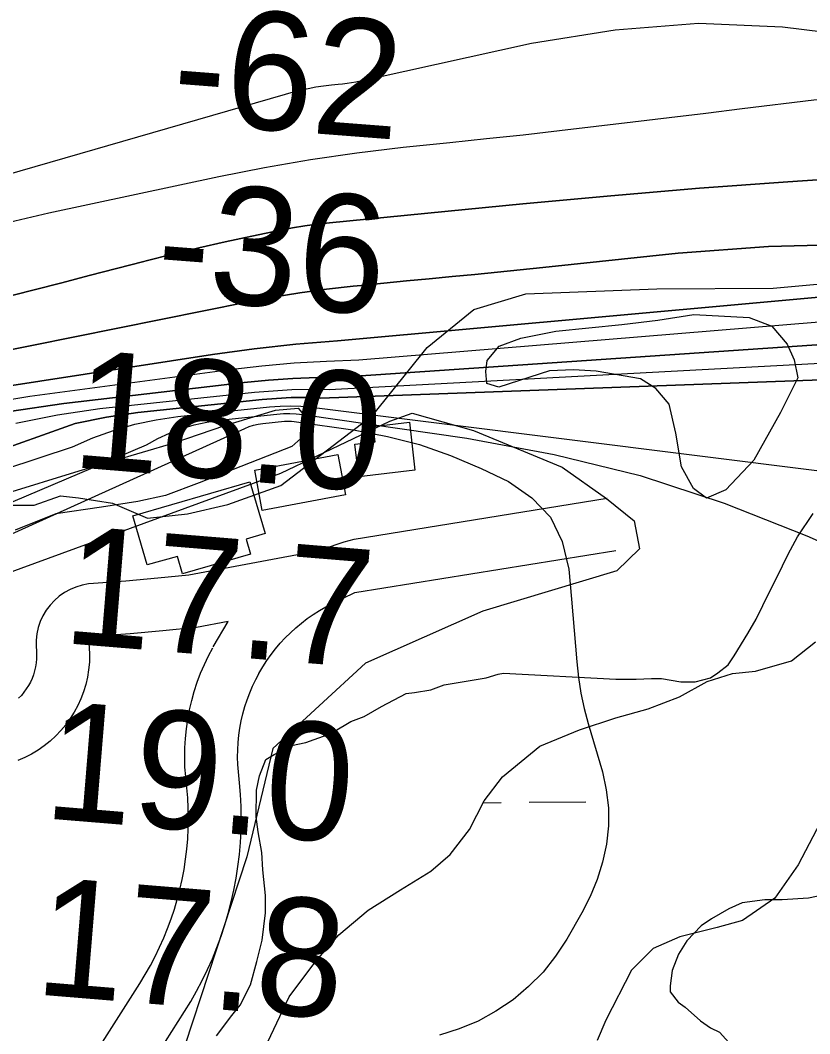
# Model space of a CAD drawing. Extents: x 3625074 to 3663148, y 511451 to 537151.
# Drawn here: x 3655865 to 3656312, y 530110 to 530685 of the extents above; entities that cross this region are included whole.
import ezdxf

# ---------------------------------------------------------------- set-up
doc = ezdxf.new("R2010")
doc.units = 0
for name, color, linetype in [('V-BLDG-OTLN', 7, 'Continuous'), ('V-RIVR-EDGE', 7, 'Continuous'), ('V-RIVR-RANG', 7, 'Continuous'), ('V-ROAD-CNTR', 7, 'Continuous'), ('V-SITE-OTLN', 7, 'Continuous'), ('V-SITE-VEGE', 7, 'Continuous'), ('V-TOPO-DPTH', 7, 'Continuous'), ('V-TOPO-MAJR', 7, 'Continuous'), ('V-TOPO-MINR', 7, 'Continuous'), ('V-TOPO-WATR', 7, 'Continuous'), ('V-WETL-SWMP', 7, 'Continuous')]:
    doc.layers.add(name, color=color, linetype=linetype)

msp = doc.modelspace()

# ---------------------------------------------------------------- linework, layer by layer
at = {"layer": 'V-BLDG-OTLN'}
for points in [[(3656056.55, 530426.15), (3656054.41, 530444.62), (3656065.77, 530445.93), (3656064.75, 530454.75), (3656085.26, 530457.13), (3656088.42, 530429.84)], [(3655997.55, 530430), (3656044.73, 530438.86), (3656049.02, 530415.98), (3656001.85, 530407.12)], [(3655928.34, 530404.1), (3655994.84, 530423.39), (3656003.4, 530393.91), (3655992.66, 530390.79), (3655995.13, 530382.29), (3655956.52, 530371.09), (3655953.67, 530380.89), (3655936.44, 530376.18)]]:
    msp.add_lwpolyline(points, close=True, dxfattribs=at)
at = {"layer": 'V-RIVR-EDGE'}
msp.add_lwpolyline([(3655859.2, 530410.11), (3655872.4, 530410.08), (3655887.42, 530415.44), (3655897.63, 530414.22), (3655916.83, 530411.17), (3655936.62, 530402.71), (3655959.44, 530405.06), (3655982.26, 530410.41), (3656012.31, 530421.14), (3656064.63, 530461.23), (3656095.35, 530499.58), (3656121.81, 530521.12), (3656151.25, 530530.05), (3656225.7, 530532.87), (3656291.74, 530533.31), (3656349.98, 530538.57), (3656393.79, 530531.25), (3656434.01, 530531.16), (3656459.22, 530528.69), (3656484.4, 530515.42), (3656526.94, 530481.7), (3656561.12, 530468.41)], dxfattribs=at)
at = {"layer": 'V-ROAD-CNTR'}
for points in [[(3656033.9, 530384.09), (3656043.11, 530387.5), (3656048.28, 530389.17), (3656053.99, 530390.75), (3656197.57, 530414.02)], [(3656033.9, 530384.09), (3655960.12, 530370.42), (3655942.5, 530368.57), (3655924.38, 530366.95), (3655906.05, 530365.58), (3655903.15, 530365.34), (3655899.58, 530364.65), (3655896.11, 530363.59), (3655892.78, 530362.18), (3655889.61, 530360.42), (3655886.64, 530358.34), (3655883.91, 530355.96), (3655881.44, 530353.29), (3655879.26, 530350.38), (3655877.41, 530347.27), (3655875.9, 530343.98), (3655874.74, 530340.54), (3655873.95, 530337), (3655873.53, 530333.39), (3655873.5, 530329.77), (3655873.73, 530327.38), (3655873.82, 530325.04), (3655873.76, 530322.76), (3655873.54, 530320.49), (3655873.18, 530318.25), (3655872.66, 530316.03), (3655872, 530313.85), (3655871.2, 530311.72), (3655870.25, 530309.64), (3655869.17, 530307.64), (3655867.96, 530305.72), (3655866.62, 530303.87), (3655865.16, 530302.12), (3655863.59, 530300.47)], [(3656054.4, 530360.43), (3656202.37, 530384.41)], [(3655999.91, 530314.49), (3656002.17, 530318.35), (3656004.42, 530321.84), (3656006.81, 530325.23), (3656009.35, 530328.51), (3656012.03, 530331.68), (3656014.84, 530334.74), (3656017.78, 530337.67), (3656020.84, 530340.48), (3656024.02, 530343.15), (3656027.31, 530345.68), (3656030.71, 530348.06), (3656034.21, 530350.3), (3656037.8, 530352.39), (3656041.47, 530354.32), (3656054.4, 530360.43)], [(3655982.45, 530344.04), (3655964.42, 530340.7), (3655945.4, 530338.71), (3655926.83, 530337.05), (3655908.42, 530335.68), (3655907.25, 530335.58), (3655906.81, 530335.49), (3655906.38, 530335.36), (3655905.95, 530335.18), (3655905.54, 530334.95), (3655905.17, 530334.69), (3655904.82, 530334.39), (3655904.51, 530334.06), (3655904.25, 530333.7), (3655904.01, 530333.3), (3655903.82, 530332.88), (3655903.67, 530332.44), (3655903.57, 530332), (3655903.52, 530331.55), (3655903.51, 530331.08), (3655903.68, 530329.41), (3655903.84, 530325.2), (3655903.72, 530320.92), (3655903.32, 530316.66), (3655902.63, 530312.44), (3655901.66, 530308.27), (3655900.42, 530304.17), (3655898.9, 530300.17), (3655897.13, 530296.29), (3655895.1, 530292.52), (3655892.82, 530288.89), (3655890.3, 530285.43), (3655887.57, 530282.15), (3655884.61, 530279.05), (3655881.46, 530276.15), (3655878.12, 530273.48), (3655874.61, 530271.03), (3655870.94, 530268.82), (3655867.14, 530266.86), (3655863.15, 530265.13)], [(3655974.02, 530329.64), (3655982.45, 530344.04)], [(3655911.12, 530105.18), (3655932.28, 530138.63), (3655935.43, 530143.71), (3655938.32, 530148.76), (3655941.03, 530153.89), (3655943.58, 530159.11), (3655945.95, 530164.41), (3655948.14, 530169.79), (3655950.15, 530175.24), (3655951.98, 530180.76), (3655953.62, 530186.33), (3655955.07, 530191.95), (3655956.34, 530197.62), (3655957.42, 530203.33), (3655958.3, 530209.07), (3655959, 530214.84), (3655959.5, 530220.62), (3655959.8, 530226.42), (3655959.92, 530232.23), (3655959.83, 530238.04), (3655959.56, 530243.85), (3655959.09, 530249.64), (3655958.37, 530255.98), (3655957.98, 530261.41), (3655957.83, 530266.84), (3655957.91, 530272.28), (3655958.23, 530277.71), (3655958.78, 530283.12), (3655959.55, 530288.5), (3655960.57, 530293.85), (3655961.8, 530299.14), (3655963.26, 530304.37), (3655964.95, 530309.55), (3655966.85, 530314.64), (3655968.98, 530319.65), (3655971.31, 530324.56), (3655973.71, 530329.08)], [(3655936.17, 530088.67), (3655957.72, 530122.72), (3655961.21, 530128.36), (3655964.59, 530134.27), (3655967.78, 530140.29), (3655970.77, 530146.41), (3655973.54, 530152.63), (3655976.11, 530158.94), (3655978.47, 530165.33), (3655980.61, 530171.79), (3655982.54, 530178.33), (3655984.24, 530184.92), (3655985.73, 530191.57), (3655986.99, 530198.26), (3655988.03, 530204.99), (3655988.84, 530211.75), (3655989.43, 530218.54), (3655989.79, 530225.34), (3655989.92, 530232.15), (3655989.82, 530238.96), (3655989.5, 530245.76), (3655988.95, 530252.55), (3655988.25, 530258.74), (3655987.95, 530262.88), (3655987.84, 530267.03), (3655987.9, 530271.18), (3655988.14, 530275.33), (3655988.56, 530279.46), (3655989.15, 530283.57), (3655989.92, 530287.64), (3655990.87, 530291.69), (3655991.99, 530295.69), (3655993.27, 530299.64), (3655994.73, 530303.52), (3655996.35, 530307.35), (3655998.13, 530311.1), (3656000.22, 530315.05)]]:
    msp.add_lwpolyline(points, dxfattribs=at)
at = {"layer": 'V-SITE-OTLN'}
msp.add_lwpolyline([(3655806.35, 530352.72), (3655864.99, 530374.31), (3656012.38, 530428.25), (3656074.26, 530457.7), (3656086.94, 530462.33), (3656121.6, 530452.53), (3656171.96, 530431.54), (3656197.07, 530413.94), (3656212.75, 530401.16), (3656215.77, 530385.33), (3656203.02, 530372.81), (3656126.98, 530349.81), (3656060.37, 530320.4), (3656007.8, 530271.91), (3655993.03, 530210.44), (3655936.16, 530037.2), (3655923.43, 530026.25), (3655894.85, 530010.72), (3655861.6, 530001.54)], dxfattribs=at)
at = {"layer": 'V-SITE-VEGE'}
msp.add_lwpolyline([(3656135.98, 530477.08), (3656129.2, 530479.19), (3656128.58, 530486), (3656129.31, 530492.12), (3656136.19, 530500.23), (3656148.49, 530504.88), (3656168.27, 530508.79), (3656205.75, 530512.53), (3656226.2, 530515.07), (3656246.65, 530518.28), (3656277.95, 530516.64), (3656290.85, 530511.75), (3656299.6, 530501.46), (3656303.6, 530492.58), (3656305.56, 530482.35), (3656295.84, 530462.69), (3656280.62, 530435.6), (3656264.81, 530418.72), (3656253.87, 530414.05), (3656246.43, 530419.57), (3656239.74, 530431.88), (3656236.51, 530450.98), (3656232.57, 530467.35), (3656225.17, 530476.27), (3656216.36, 530481.8), (3656191.21, 530486.11), (3656178.29, 530486.91), (3656164.67, 530486.35)], close=True, dxfattribs=at)
for points in [[(3655854.94, 530416.32), (3655897.95, 530429.55), (3655951.88, 530445.4), (3655980.57, 530455.35), (3656009.24, 530463.94), (3656022.18, 530465.18), (3656026.22, 530460.38), (3656026.86, 530455.61), (3656025.44, 530449.49), (3656018.58, 530443.43), (3655965.97, 530422.8), (3655946.84, 530415.49), (3655931.15, 530412.23), (3655910.7, 530409.01), (3655884.79, 530405.16), (3655861.56, 530395.84)], [(3656138.64, 530314.79), (3656202.31, 530311.32), (3656213.88, 530311.21), (3656222.58, 530311.71), (3656228.37, 530311.66), (3656239.35, 530309.82), (3656247.46, 530309.75), (3656256.17, 530311.99), (3656260.25, 530314.85), (3656266.08, 530319.43), (3656269.6, 530324.61), (3656277.24, 530337.28), (3656281.95, 530345.34), (3656289.62, 530360.91), (3656293.74, 530368.98), (3656300.23, 530382.24), (3656305.53, 530392.04), (3656314.34, 530405.28)], [(3655975.79, 530108.94), (3655984.58, 530120.44), (3655989.27, 530126.19), (3655995.16, 530137.72), (3655998.75, 530151.01), (3656001.76, 530163.14), (3656003.64, 530178.76), (3656003.73, 530188.6), (3656002.12, 530203.09), (3656001.63, 530212.94), (3655999.42, 530224.55), (3655998.34, 530233.24), (3655998.47, 530248.3), (3656000.28, 530256.39), (3656003.84, 530265.62), (3656008.5, 530268.47), (3656018.39, 530273.6), (3656026.51, 530275.26), (3656038.71, 530279.78), (3656042.21, 530281.49), (3656052.1, 530287.19), (3656059.66, 530290.02), (3656069.55, 530295.72), (3656083.52, 530303.12), (3656088.16, 530303.66), (3656097.44, 530305.31), (3656104.99, 530308.14), (3656128.77, 530311.98), (3656135.73, 530314.23), (3656138.64, 530314.79)], [(3656319.91, 530188.65), (3656311.79, 530186.98), (3656296.73, 530185.96), (3656286.88, 530186.05)], [(3656286.88, 530186.05), (3656274.13, 530184.42), (3656266.57, 530181.02), (3656256.67, 530175.32), (3656250.85, 530171.32), (3656242.66, 530162.7), (3656237.96, 530155.22), (3656234.4, 530145.98), (3656233.16, 530137.31), (3656233.13, 530133.83), (3656237.71, 530128), (3656241.74, 530125.07), (3656250.36, 530117.46), (3656256.11, 530113.36), (3656261.3, 530110.99), (3656266.46, 530105.16)]]:
    msp.add_lwpolyline(points, dxfattribs=at)
at = {"layer": 'V-TOPO-DPTH'}
for points in [[(3655739.09, 530498.44), (3655872.5, 530532.38), (3655888.04, 530536.35), (3655903.59, 530540.34), (3655919.12, 530544.35), (3655934.65, 530548.39), (3655935.95, 530548.73), (3655950.86, 530552.49), (3655965.8, 530556.1), (3655980.79, 530559.49), (3655995.82, 530562.72), (3656012.13, 530566.1), (3656019.05, 530567.42), (3656025.99, 530568.59), (3656032.97, 530569.54), (3656039.97, 530570.33), (3656149.56, 530581.04), (3656199.65, 530585.66), (3656249.77, 530589.93), (3656299.93, 530593.66), (3656350.12, 530597.03)], [(3656350.12, 530597.03), (3656299.93, 530593.66), (3656249.77, 530589.93), (3656199.65, 530585.66), (3656149.56, 530581.04), (3656039.97, 530570.33), (3656032.97, 530569.54), (3656025.99, 530568.59), (3656019.05, 530567.42), (3656012.13, 530566.1), (3655995.82, 530562.72), (3655980.79, 530559.49), (3655965.8, 530556.1), (3655950.86, 530552.49), (3655935.95, 530548.73), (3655934.65, 530548.39), (3655919.12, 530544.35), (3655903.59, 530540.34), (3655888.04, 530536.35), (3655872.5, 530532.38), (3655739.09, 530498.44)], [(3655822.14, 530490.88), (3655993.02, 530525.27), (3656008.01, 530528.06), (3656023.05, 530530.56), (3656038.16, 530532.61), (3656053.31, 530534.38), (3656057.9, 530534.84), (3656070.79, 530536.13), (3656083.68, 530537.39), (3656096.58, 530538.61), (3656109.48, 530539.8), (3656122.38, 530541.01), (3656135.27, 530542.25), (3656148.16, 530543.57), (3656161.04, 530544.92), (3656237.75, 530553.18), (3656288.98, 530556.89), (3656340.18, 530558.23), (3656391.35, 530555.99), (3656442.49, 530551.38), (3656570.37, 530535.33)], [(3656570.37, 530535.33), (3656442.49, 530551.38), (3656391.35, 530555.99), (3656340.18, 530558.23), (3656288.98, 530556.89), (3656237.75, 530553.18), (3656161.04, 530544.92), (3656148.16, 530543.57), (3656135.27, 530542.25), (3656122.38, 530541.01), (3656109.48, 530539.8), (3656096.58, 530538.61), (3656083.68, 530537.39), (3656070.79, 530536.13), (3656057.9, 530534.84), (3656053.31, 530534.38), (3656038.16, 530532.61), (3656023.05, 530530.56), (3656008.01, 530528.06), (3655993.02, 530525.27), (3655822.14, 530490.88)], [(3655852.19, 530476.9), (3655973.53, 530495.53), (3655997.14, 530498.75), (3656020.8, 530501.46), (3656044.54, 530503.38), (3656355.15, 530531.47), (3656358.8, 530531.96), (3656390.06, 530534.94), (3656421.34, 530536.29), (3656452.62, 530535.22), (3656483.91, 530532.52), (3656578.69, 530520.63), (3656593.45, 530517.65), (3656607.68, 530513.3), (3656621.11, 530506.89), (3656634.01, 530499.12), (3656774.56, 530399.41), (3656811.39, 530371.8), (3656847.17, 530342.96), (3656881.39, 530312.28), (3656914.57, 530280.37), (3657290.44, 529889.34)], [(3657290.44, 529889.34), (3656914.57, 530280.37), (3656881.39, 530312.28), (3656847.17, 530342.96), (3656811.39, 530371.8), (3656774.56, 530399.41), (3656634.01, 530499.12), (3656621.11, 530506.89), (3656607.68, 530513.3), (3656593.45, 530517.65), (3656578.69, 530520.63), (3656483.91, 530532.52), (3656452.62, 530535.22), (3656421.34, 530536.29), (3656390.06, 530534.94), (3656358.8, 530531.96), (3656355.15, 530531.47), (3656044.54, 530503.38), (3656020.8, 530501.46), (3655997.14, 530498.75), (3655973.53, 530495.53), (3655852.19, 530476.9)], [(3657247.91, 529856.42), (3656731.35, 530410.42), (3656714.21, 530424.43), (3656696.5, 530437.79), (3656616.76, 530494.36), (3656609.82, 530498.54), (3656602.6, 530501.98), (3656594.95, 530504.32), (3656587.01, 530505.93), (3656532.86, 530512.72), (3656517.64, 530513.97), (3656502.44, 530514.35), (3656487.26, 530513.43), (3656472.09, 530511.64), (3656046.75, 530482.64), (3656032.93, 530482.47), (3656019.13, 530481.97), (3656005.35, 530480.97), (3655991.6, 530479.63), (3655889.15, 530467.83), (3655858.51, 530463.17)], [(3655858.51, 530463.17), (3655889.15, 530467.83), (3655991.6, 530479.63), (3656005.35, 530480.97), (3656019.13, 530481.97), (3656032.93, 530482.47), (3656046.75, 530482.64), (3656472.09, 530511.64), (3656487.26, 530513.43), (3656502.44, 530514.35), (3656517.64, 530513.97), (3656532.86, 530512.72), (3656587.01, 530505.93), (3656594.95, 530504.32), (3656602.6, 530501.98), (3656609.82, 530498.54), (3656616.76, 530494.36), (3656696.5, 530437.79), (3656714.21, 530424.43), (3656731.35, 530410.42), (3657247.91, 529856.42)], [(3656571.88, 530490.55), (3656034.76, 530470.87), (3656026.49, 530471.12), (3656018.22, 530471.09), (3656009.97, 530470.68), (3656001.72, 530470.01), (3655931.29, 530462.57), (3655913.38, 530459.93), (3655895.7, 530456.33), (3655844.54, 530438.26)], [(3656571.88, 530490.55), (3656034.76, 530470.87), (3656026.49, 530471.12), (3656018.22, 530471.09), (3656009.97, 530470.68), (3656001.72, 530470.01), (3655931.29, 530462.57), (3655913.38, 530459.93), (3655895.7, 530456.33), (3655844.54, 530438.26)], [(3655380.22, 530207.99), (3655936.16, 530444.28), (3655942.6, 530447.81), (3655949.25, 530450.98), (3655956.15, 530453.56), (3655963.16, 530455.72), (3655970.33, 530457.24), (3655977.61, 530458.34), (3656010.16, 530461.78), (3656013.81, 530462.03), (3656017.46, 530462.09), (3656021.11, 530461.89), (3656024.75, 530461.5), (3656117.78, 530448.09), (3656167.35, 530438.85), (3656216.17, 530426.98), (3656263.85, 530411.15), (3656310.78, 530392.68), (3656485.74, 530315.37)]]:
    msp.add_lwpolyline(points, dxfattribs=at)
at = {"layer": 'V-TOPO-MAJR'}
msp.add_lwpolyline([(3655845.19, 530567.62), (3655880.67, 530575.94), (3655977.19, 530596.64), (3656003.17, 530601.77), (3656029.25, 530606.34), (3656055.46, 530610.05), (3656081.76, 530613.19), (3656108.31, 530615.91), (3656129.05, 530618.1), (3656149.79, 530620.34), (3656170.52, 530622.69), (3656191.24, 530625.1), (3656211.95, 530627.57), (3656232.66, 530630.07), (3656253.37, 530632.61), (3656274.07, 530635.16), (3656314.7, 530640.21), (3656396.55, 530644.04), (3656437.32, 530640.92), (3656478.01, 530635.28), (3656622.24, 530608.43)], dxfattribs=at)
at = {"layer": 'V-TOPO-MINR'}
for points in [[(3655513.44, 530498.43), (3656023.49, 530645.76), (3656027.86, 530646.64), (3656032.24, 530647.43), (3656036.64, 530648.06), (3656041.06, 530648.6), (3656044.91, 530649.01), (3656047.42, 530649.3), (3656049.92, 530649.62), (3656052.41, 530649.99), (3656054.89, 530650.4), (3656057.38, 530650.85), (3656059.85, 530651.32), (3656062.32, 530651.82), (3656064.78, 530652.35), (3656154.54, 530672.35), (3656201.93, 530679.92), (3656249.38, 530683.64), (3656296.94, 530681.59), (3656344.57, 530675.69), (3656613.13, 530625.69)], [(3655739.09, 530498.44), (3655872.5, 530532.38), (3655888.04, 530536.35), (3655903.59, 530540.34), (3655919.12, 530544.35), (3655934.65, 530548.39), (3655935.95, 530548.73), (3655950.86, 530552.49), (3655965.8, 530556.1), (3655980.79, 530559.49), (3655995.82, 530562.72), (3656012.13, 530566.1), (3656019.05, 530567.42), (3656025.99, 530568.59), (3656032.97, 530569.54), (3656039.97, 530570.33), (3656149.56, 530581.04), (3656199.65, 530585.66), (3656249.77, 530589.93), (3656299.93, 530593.66), (3656350.12, 530597.03)], [(3655822.14, 530490.88), (3655993.02, 530525.27), (3656008.01, 530528.06), (3656023.05, 530530.56), (3656038.16, 530532.61), (3656053.31, 530534.38), (3656057.9, 530534.84), (3656070.79, 530536.13), (3656083.68, 530537.39), (3656096.58, 530538.61), (3656109.48, 530539.8), (3656122.38, 530541.01), (3656135.27, 530542.25), (3656148.16, 530543.57), (3656161.04, 530544.92), (3656237.75, 530553.18), (3656288.98, 530556.89), (3656340.18, 530558.23), (3656391.35, 530555.99), (3656442.49, 530551.38), (3656570.37, 530535.33)], [(3655852.19, 530476.9), (3655973.53, 530495.53), (3655997.14, 530498.75), (3656020.8, 530501.46), (3656044.54, 530503.38), (3656355.15, 530531.47), (3656358.8, 530531.96), (3656390.06, 530534.94), (3656421.34, 530536.29), (3656452.62, 530535.22), (3656483.91, 530532.52), (3656578.69, 530520.63), (3656593.45, 530517.65), (3656607.68, 530513.3), (3656621.11, 530506.89), (3656634.01, 530499.12), (3656774.56, 530399.41), (3656811.39, 530371.8), (3656847.17, 530342.96), (3656881.39, 530312.28), (3656914.57, 530280.37), (3657290.44, 529889.34)], [(3655831.98, 530465.6), (3655869.92, 530471.89), (3655983.35, 530487.02), (3656001.6, 530489.13), (3656019.89, 530490.82), (3656038.22, 530491.88), (3656056.58, 530492.51), (3656439.08, 530524.14), (3656461.89, 530525.32), (3656484.73, 530524.65), (3656507.58, 530522.72), (3656582.85, 530513.28), (3656594.2, 530510.99), (3656605.14, 530507.64), (3656615.46, 530502.72), (3656625.38, 530496.74), (3656736.58, 530417.85), (3656763.33, 530397.74), (3656789.27, 530376.69), (3656814, 530354.23), (3656837.92, 530330.83), (3656845.76, 530322.73), (3657292.35, 529874.29)], [(3655858.51, 530463.17), (3655889.15, 530467.83), (3655991.6, 530479.63), (3656005.35, 530480.97), (3656019.13, 530481.97), (3656032.93, 530482.47), (3656046.75, 530482.64), (3656472.09, 530511.64), (3656487.26, 530513.43), (3656502.44, 530514.35), (3656517.64, 530513.97), (3656532.86, 530512.72), (3656587.01, 530505.93), (3656594.95, 530504.32), (3656602.6, 530501.98), (3656609.82, 530498.54), (3656616.76, 530494.36), (3656696.5, 530437.79), (3656714.21, 530424.43), (3656731.35, 530410.42), (3657247.91, 529856.42)], [(3655861.97, 530456.62), (3655885.66, 530461.35), (3655909.65, 530464.84), (3655997.49, 530474.12), (3656008.04, 530475.02), (3656018.6, 530475.63), (3656029.17, 530475.82), (3656039.76, 530475.71), (3656526.48, 530501.74), (3656534.72, 530502.81), (3656542.97, 530503.38), (3656551.24, 530503.21)], [(3655392.66, 530277.54), (3655894.24, 530443.17), (3655905.75, 530448.19), (3655917.51, 530452.45), (3655929.44, 530456.02), (3655941.63, 530458.56), (3655954, 530460.41), (3656005.94, 530465.89), (3656011.89, 530466.31), (3656017.83, 530466.46), (3656023.77, 530466.2), (3656029.71, 530465.66), (3656535.3, 530402.33), (3656538.94, 530401.85), (3656542.58, 530401.36), (3656546.21, 530400.84), (3656549.84, 530400.29)], [(3655380.22, 530207.99), (3655936.16, 530444.28), (3655942.6, 530447.81), (3655949.25, 530450.98), (3655956.15, 530453.56), (3655963.16, 530455.72), (3655970.33, 530457.24), (3655977.61, 530458.34), (3656010.16, 530461.78), (3656013.81, 530462.03), (3656017.46, 530462.09), (3656021.11, 530461.89), (3656024.75, 530461.5), (3656117.78, 530448.09), (3656167.35, 530438.85), (3656216.17, 530426.98), (3656263.85, 530411.15), (3656310.78, 530392.68), (3656485.74, 530315.37)], [(3654654.73, 529775.4), (3654656.27, 529780.25), (3654670.22, 529800.34), (3654688.52, 529818.28), (3654725.46, 529844.73), (3654729.34, 529847.42), (3654733.26, 529850.03), (3654737.27, 529852.53), (3654741.32, 529854.95), (3654747.96, 529858.79), (3654751.13, 529860.36), (3655359.79, 530171.22), (3655365.49, 530173.84), (3655391.63, 530184.94), (3655396.95, 530187.03), (3655402.34, 530188.94), (3655407.81, 530190.56), (3655413.35, 530191.99), (3655991.91, 530453.67), (3655994.37, 530454.62), (3655996.87, 530455.41)], [(3655996.87, 530455.41), (3655999.44, 530455.96), (3656002.05, 530456.36), (3656014.38, 530457.66), (3656015.74, 530457.76), (3656018.46, 530457.7), (3656019.82, 530457.56), (3656054.48, 530452.56), (3656072.92, 530449.05), (3656091.03, 530444.45), (3656108.65, 530438.23), (3656125.94, 530430.93), (3656141.41, 530423.55), (3656154.67, 530414.3), (3656165.27, 530403.22), (3656171.88, 530389.38), (3656175.82, 530373.71), (3656177.23, 530356.73), (3656177.97, 530347.82), (3656178.72, 530338.91), (3656179.47, 530330), (3656180.23, 530321.09), (3656181.25, 530312.23), (3656182.62, 530303.43), (3656184.51, 530294.73), (3656186.75, 530286.1), (3656194.77, 530258.63), (3656196.99, 530248.48), (3656198.28, 530238.27), (3656198.18, 530227.98), (3656197.14, 530217.64), (3656194.85, 530207.45), (3656191.86, 530197.5), (3656187.84, 530187.93), (3656183.12, 530178.61), (3656174.62, 530163.81), (3656168.21, 530154.08), (3656161.1, 530144.98), (3656152.94, 530136.81), (3656144.07, 530129.26), (3656134.36, 530122.83), (3656124.24, 530117.23), (3656113.54, 530112.86), (3656102.44, 530109.32)]]:
    msp.add_lwpolyline(points, dxfattribs=at)
at = {"layer": 'V-TOPO-WATR'}
msp.add_lwpolyline([(3655844.54, 530438.26), (3655895.7, 530456.33), (3655913.38, 530459.93), (3655931.29, 530462.57), (3656001.72, 530470.01), (3656009.97, 530470.68), (3656018.22, 530471.09), (3656026.49, 530471.12), (3656034.76, 530470.87), (3656571.88, 530490.55)], dxfattribs=at)
at = {"layer": 'V-WETL-SWMP'}
for p, q in [((3656127.14, 530241.14), (3656137.29, 530241.25)), ((3656153.29, 530241.41), (3656185.29, 530241.73))]:
    msp.add_line(p, q, dxfattribs=at)
for points in [[(3655999.75, 530094.35), (3656017.1, 530130.95), (3656032.26, 530151.24), (3656045.33, 530166.1), (3656061.8, 530180.24), (3656080.29, 530191.65), (3656097.4, 530202.39), (3656108.38, 530211.82), (3656119.41, 530226.02), (3656127.72, 530242.28), (3656138.06, 530255.8), (3656159.32, 530273.31), (3656181.87, 530282.63), (3656202.36, 530289.26), (3656220.79, 530294.54), (3656238.55, 530301.18), (3656254.29, 530309.89), (3656268.62, 530314.52), (3656281.57, 530315.77), (3656302.05, 530321.71), (3656315.76, 530332.48)], [(3656320.31, 530233.72), (3656305.76, 530205.94), (3656292.66, 530186.99), (3656274.16, 530174.23), (3656259.82, 530170.27), (3656238.67, 530165.02), (3656223.63, 530158.35), (3656211.27, 530146.21), (3656196.71, 530117.74), (3656191.84, 530106.21)]]:
    msp.add_lwpolyline(points, dxfattribs=at)

# ---------------------------------------------------------------- texts
at = {"layer": 'V-RIVR-RANG'}
for s, rotation, p in [('-62', 355.59386, (3655949.43, 530627.41)), ('-36', 355.59386, (3655940.45, 530527.81)), ('18.0', 355.30833, (3655892.96, 530431.78)), ('17.7', 355.30833, (3655887.92, 530331.86)), ('19.0', 355.30833, (3655877.1, 530232.41)), ('17.8', 355.30833, (3655872.06, 530132.49))]:
    msp.add_text(s, height=67, rotation=rotation, dxfattribs=at).set_placement(p)

doc.saveas('drawing.dxf')
